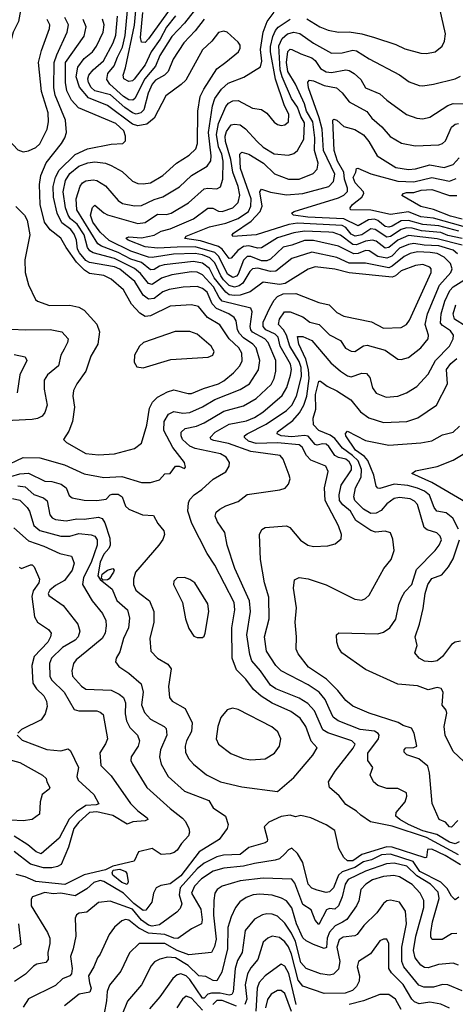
# Model space of a CAD drawing. Extents: x 1308313 to 1441400, y 959662 to 1036319.
# Tile 402 of 656: x 1362665 to 1365097, y 1016816 to 1022304. Entities that reach past the tile are written whole.
import ezdxf

# ---------------------------------------------------------------- set-up
doc = ezdxf.new("R2010")
doc.units = 0

msp = doc.modelspace()

# ---------------------------------------------------------------- linework, layer by layer
at = {"layer": '0CON10XD'}
for points in [[(1364268.7, 1022308.7), (1364340.6, 1022265), (1364386.9, 1022246.9), (1364445, 1022234), (1364505, 1022236.4), (1364575, 1022225.3), (1364645.7, 1022205.7), (1364765, 1022165.4), (1364815, 1022141.8), (1364905, 1022118.5), (1364935, 1022115.5), (1364985, 1022125.6), (1365024, 1022156), (1365036.4, 1022185), (1365041.2, 1022225), (1364997.9, 1022425)], [(1362673.5, 1022376.5), (1362658.2, 1022295), (1362627.9, 1022235), (1362616.4, 1022185), (1362611.5, 1022045), (1362595.6, 1021985), (1362572.5, 1021945), (1362518, 1021892), (1362486.4, 1021835), (1362487.3, 1021815), (1362502.7, 1021772.7), (1362544.4, 1021695), (1362655, 1021579.2), (1362685, 1021567.5)], [(1363659.9, 1022380.1), (1363585.2, 1022285), (1363515, 1022210.5), (1363446.6, 1022105), (1363422.4, 1022045), (1363363.8, 1021975), (1363307.4, 1021865), (1363297.1, 1021855), (1363275, 1021857.4), (1363245, 1021876.1), (1363168.4, 1021945), (1363151.3, 1021971.3), (1363157.6, 1022005), (1363191.9, 1022048.1), (1363210.8, 1022095), (1363238.9, 1022151.1), (1363253.7, 1022216.3), (1363267.3, 1022355)], [(1363515, 1022378.2), (1363385, 1022197.8), (1363365, 1022177.1), (1363345, 1022180), (1363339.7, 1022205), (1363352.7, 1022345)], [(1363105, 1019879.1), (1363195, 1019883.4), (1363306.7, 1019913.3), (1363345, 1019944.2), (1363375, 1020043.3), (1363390.6, 1020139.4), (1363407.1, 1020172.9), (1363435, 1020200.8), (1363489.3, 1020230.7), (1363525, 1020240.4), (1363605, 1020220), (1363625, 1020220.7), (1363690.7, 1020249.3), (1363775, 1020275.3), (1363805, 1020291.6), (1363858.2, 1020335), (1363894.3, 1020375.7), (1363906.9, 1020403.1), (1363904.2, 1020445), (1363887.6, 1020475), (1363835, 1020525.7), (1363782.7, 1020602.7), (1363713.8, 1020643.8), (1363662.5, 1020705), (1363625, 1020715.3), (1363505, 1020707.6), (1363395, 1020653.2), (1363365, 1020650.7), (1363335, 1020668), (1363289.2, 1020719.2), (1363245, 1020798.5), (1363175, 1020857.2), (1363135, 1020878.5), (1363055, 1020890.4), (1363027.8, 1020907.8), (1362982.3, 1020952.3), (1362923.8, 1021033.8), (1362895, 1021087.1), (1362835, 1021133.3), (1362803.8, 1021175), (1362778.9, 1021275), (1362775.8, 1021385), (1362782.3, 1021435), (1362813.1, 1021506.9), (1362899.3, 1021615), (1362917.6, 1021645), (1362925.9, 1021675), (1362921, 1021745), (1362863.8, 1021883.8), (1362854.8, 1021925.2), (1362857.3, 1022065), (1362871.6, 1022108.4), (1362930.5, 1022235), (1362938, 1022275), (1362916.8, 1022316.8)], [(1364105, 1018001.9), (1364195, 1018080), (1364300.5, 1018205), (1364325.6, 1018245), (1364292.1, 1018282.1), (1364262.2, 1018365), (1364230.2, 1018410.2), (1364178.6, 1018448.6), (1364075, 1018494.5), (1364013.6, 1018533.6), (1363970.5, 1018570.5), (1363927.3, 1018627.3), (1363875, 1018679.2), (1363851.3, 1018745), (1363848.8, 1018915), (1363866, 1019015), (1363862.7, 1019055), (1363754, 1019264), (1363711.7, 1019328.3), (1363626.2, 1019495), (1363604.4, 1019565), (1363608, 1019612), (1363615, 1019629.5), (1363638.5, 1019655), (1363681.5, 1019685), (1363745, 1019743.1), (1363815.3, 1019784.7), (1363834.2, 1019815), (1363836.9, 1019835), (1363818.1, 1019865), (1363785.7, 1019885), (1363645, 1019913.2), (1363615, 1019926.6), (1363574.3, 1019965), (1363565.8, 1019985), (1363566.9, 1020005), (1363589.2, 1020025), (1363651.9, 1020038.1), (1363695, 1020057.7), (1363805, 1020122.2), (1363915, 1020151.2), (1363985, 1020192.6), (1364069.4, 1020270.6), (1364086.2, 1020305), (1364095.7, 1020345), (1364094.8, 1020405), (1364052.4, 1020505), (1364032.7, 1020525), (1363965, 1020563.2), (1363954.8, 1020575), (1363950.8, 1020595), (1363963.1, 1020675), (1363955.7, 1020695.7), (1363795.5, 1020735.5), (1363778.5, 1020755), (1363746.6, 1020815), (1363685, 1020881.7), (1363655, 1020897.4), (1363625, 1020899.5), (1363515, 1020881.2), (1363456.2, 1020863.8), (1363405, 1020828.7), (1363385, 1020833.2), (1363340, 1020890), (1363306.8, 1020916.8), (1363195, 1020972.5), (1363075, 1021004.5), (1363057.3, 1021015), (1363043.3, 1021035), (1363025.8, 1021105), (1362985.2, 1021165.2), (1362948.6, 1021195), (1362934.9, 1021215), (1362920.7, 1021255), (1362907.1, 1021345), (1362921.1, 1021408.9), (1362945, 1021446.6), (1362995, 1021488.1), (1363045, 1021506.5), (1363085, 1021511.7), (1363143.9, 1021503.9), (1363175, 1021491.8), (1363237.3, 1021457.3), (1363294.3, 1021405), (1363325, 1021392.1), (1363355, 1021388.5), (1363395, 1021394.7), (1363464.4, 1021435), (1363540.5, 1021505), (1363611.3, 1021548.7), (1363647.7, 1021585), (1363657.2, 1021615), (1363659.3, 1021795), (1363673.2, 1021876.8), (1363692.5, 1021917.5), (1363765, 1022030.5), (1363815, 1022067.8), (1363887.1, 1022125), (1363896.7, 1022145), (1363895, 1022162.5), (1363885, 1022180), (1363823.8, 1022235), (1363805, 1022240.5), (1363775, 1022232.5), (1363738.5, 1022185), (1363685, 1022135.7), (1363591.9, 1021968.1), (1363567, 1021943), (1363480.8, 1021879.2), (1363416.6, 1021755), (1363375, 1021721.9), (1363325, 1021713.2), (1363295, 1021722.5), (1363155, 1021826.1), (1363049.6, 1021869.6), (1362998.7, 1021928.7), (1362980.1, 1021985), (1362989.8, 1022040.2), (1363025, 1022088.8), (1363072.2, 1022125), (1363093.4, 1022156.6), (1363131.9, 1022235), (1363136.5, 1022275), (1363127.6, 1022307.6)], [(1363695, 1022307.5), (1363645, 1022241.6), (1363581.9, 1022175), (1363522.1, 1022085), (1363493.2, 1022015), (1363472.5, 1021995), (1363422.9, 1021967.1), (1363403.8, 1021945), (1363381.5, 1021895), (1363358.4, 1021801.6), (1363340.4, 1021785), (1363315, 1021778), (1363295, 1021784.8), (1363252, 1021815), (1363172.9, 1021885), (1363085, 1021908.3), (1363065, 1021926.1), (1363048.5, 1021955), (1363045.6, 1021975), (1363051.9, 1021995), (1363075, 1022024.2), (1363132.3, 1022075), (1363186.2, 1022175), (1363202.2, 1022217.8), (1363211.9, 1022325)], [(1364445, 1019483.3), (1364369.4, 1019625), (1364366.7, 1019695), (1364386.2, 1019785), (1364374.4, 1019815), (1364289.5, 1019849.5), (1364265.2, 1019875.1), (1364242.2, 1019922.2), (1364225, 1019934), (1364105, 1019945.8), (1363985, 1019941.1), (1363943.1, 1019955), (1363919.1, 1019975), (1363920.5, 1019985), (1363934.4, 1019995), (1364040.6, 1020049.4), (1364153.6, 1020126.4), (1364183.7, 1020156.3), (1364209.8, 1020205), (1364237.6, 1020315), (1364236.9, 1020365), (1364225, 1020398.3), (1364172.1, 1020485), (1364154.7, 1020545), (1364136.9, 1020575), (1364110, 1020605), (1364114.4, 1020635), (1364143.8, 1020676.2), (1364175, 1020676.2), (1364245, 1020647.4), (1364285, 1020618.6), (1364337.1, 1020605), (1364395, 1020547.8), (1364455, 1020515.5), (1364484.2, 1020474.2), (1364515, 1020456.2), (1364535, 1020455.4), (1364585, 1020486), (1364605, 1020490.3), (1364705, 1020462), (1364775, 1020412.2), (1364795, 1020410.5), (1364835, 1020421.8), (1364905, 1020475.5), (1364944.4, 1020525), (1364946.2, 1020545), (1364928.3, 1020605), (1364941.2, 1020665), (1365008.7, 1020825), (1365072.4, 1020895), (1365080, 1020915), (1365070, 1020945), (1365035, 1020981.5), (1364995, 1021000.9), (1364956.1, 1021006.1), (1364885, 1021009.4), (1364845, 1021000.3), (1364811.2, 1020985), (1364745, 1020930.2), (1364725, 1020921.6), (1364595, 1020947.9), (1364505, 1020947.6), (1364435, 1020978.2), (1364295, 1021008.7), (1364185, 1020972.5), (1364095, 1020902.8), (1364065, 1020901.2), (1363995, 1020918.4), (1363965, 1020915.2), (1363949.4, 1020900.6), (1363911.2, 1020835), (1363889.6, 1020820.4), (1363865, 1020813.8), (1363835, 1020821.8), (1363803.1, 1020855), (1363787, 1020877), (1363755, 1020949.6), (1363727.3, 1020977.3), (1363685, 1020994.3), (1363645, 1021001.4), (1363523.3, 1020996.7), (1363405, 1020979), (1363385, 1020980.8), (1363285, 1021014.9), (1363165, 1021073.4), (1363115, 1021120.2), (1363074.3, 1021175), (1363061.2, 1021215), (1363072.3, 1021257.8), (1363085, 1021270), (1363135, 1021226.8), (1363155, 1021216.8), (1363325, 1021167.8), (1363366.3, 1021173.7), (1363435, 1021219.5), (1363485, 1021217.8), (1363511.1, 1021225), (1363606.5, 1021283.5), (1363695, 1021360.7), (1363715.9, 1021365.9), (1363765, 1021360.9), (1363786.5, 1021373.5), (1363799.5, 1021415), (1363800.4, 1021515), (1363792.9, 1021555), (1363774.9, 1021594.9), (1363764.4, 1021665), (1363775, 1021725.4), (1363815, 1021820), (1363830.2, 1021839.8), (1363855, 1021852.8), (1363885, 1021853.6), (1363965, 1021811.8), (1364015, 1021803.1), (1364045, 1021783.3), (1364085, 1021733.3), (1364105, 1021719.4), (1364125, 1021714.4), (1364145, 1021718.1), (1364165.5, 1021735), (1364168.1, 1021775), (1364140.7, 1021830.7), (1364092.4, 1021972.4), (1364064.4, 1022125), (1364064.9, 1022155), (1364078.6, 1022211.4), (1364092.2, 1022245), (1364107.1, 1022262.9), (1364175, 1022306.5)], [(1363535, 1022325.8), (1363485, 1022262.6), (1363448.6, 1022195), (1363399.7, 1022125), (1363365, 1022052.9), (1363305, 1021972), (1363295, 1021963), (1363275, 1021959.2), (1363245.5, 1021975), (1363243.5, 1021995), (1363256.4, 1022036.4), (1363306.6, 1022273.4), (1363313, 1022355)], [(1363732.1, 1021517.9), (1363734.4, 1021545), (1363719.9, 1021675), (1363741.4, 1021825), (1363754.1, 1021865), (1363792.4, 1021917.6), (1363828.8, 1021951.2), (1363916.7, 1021983.3), (1364008.7, 1022041.3), (1364017.1, 1022072.9), (1364008.7, 1022138.7), (1364024.4, 1022235), (1364046.6, 1022295), (1364085, 1022346.5)], [(1362685, 1021567.5), (1362715, 1021573.1), (1362755, 1021591.1), (1362778.4, 1021611.6), (1362817.9, 1021695), (1362825.2, 1021734.8), (1362823.2, 1021785), (1362786.7, 1021905), (1362770, 1022065), (1362786.7, 1022133.2), (1362831.6, 1022255), (1362832.8, 1022275), (1362818.2, 1022305)], [(1363395, 1019724.6), (1363445, 1019740), (1363475, 1019772.5), (1363505, 1019774.4), (1363535, 1019815.3), (1363555.8, 1019815.8), (1363585, 1019803.1), (1363590.5, 1019809.5), (1363585.5, 1019835), (1363519.6, 1019919.6), (1363470.6, 1020015), (1363471.6, 1020065), (1363495, 1020106.2), (1363525, 1020120.3), (1363575, 1020111.3), (1363615, 1020115.2), (1363685, 1020145.7), (1363755, 1020186.9), (1363895, 1020242.8), (1363947.8, 1020275), (1363998.3, 1020351.7), (1364004.8, 1020405), (1363984.3, 1020475), (1363967.4, 1020495), (1363915, 1020531.2), (1363891.7, 1020555), (1363880.9, 1020575), (1363874.3, 1020625), (1363862.9, 1020645), (1363833.2, 1020665), (1363764.1, 1020694.1), (1363739.9, 1020719.9), (1363711.5, 1020785), (1363685, 1020806.8), (1363655, 1020816.4), (1363577.1, 1020812.9), (1363498.8, 1020801.2), (1363465, 1020787.6), (1363415, 1020750.6), (1363385, 1020746.1), (1363355, 1020769.4), (1363307.7, 1020845), (1363225, 1020913.5), (1363195, 1020926.5), (1363055, 1020950.4), (1363035, 1020962.7), (1362998.6, 1021005), (1362988.5, 1021025), (1362982.4, 1021075), (1362969.7, 1021109.7), (1362950.2, 1021135), (1362901.2, 1021171.2), (1362874.8, 1021225.2), (1362853.5, 1021315), (1362852.2, 1021375), (1362864.2, 1021425.8), (1362885.3, 1021464.7), (1362975, 1021552.2), (1363044.2, 1021585), (1363175, 1021609.6), (1363240, 1021615), (1363255, 1021630), (1363255.8, 1021655), (1363245.7, 1021685), (1363202.1, 1021725), (1362993.3, 1021813.3), (1362955.2, 1021855.2), (1362928.5, 1021908.5), (1362920.5, 1021955), (1362921, 1022065), (1363025, 1022212.5), (1363036.2, 1022265), (1363019.8, 1022305)], [(1365109.3, 1020999.3), (1365085, 1021019.6), (1365005, 1021043.2), (1364922.5, 1021047.5), (1364865, 1021057.4), (1364835, 1021052.1), (1364785, 1021030.4), (1364743.1, 1020986.9), (1364715, 1020974.6), (1364665, 1020984.3), (1364615, 1021016.2), (1364595, 1021017.4), (1364555, 1021001.7), (1364529.8, 1020999.8), (1364445, 1021041.9), (1364305, 1021073), (1364255, 1021073.7), (1364185, 1021046.8), (1364135, 1021035.6), (1364065, 1020970.3), (1364045, 1020959.6), (1364015, 1020959.3), (1363955, 1020984.2), (1363935, 1020984), (1363915, 1020963.2), (1363885, 1020885.3), (1363875, 1020874.3), (1363855, 1020868), (1363825, 1020886), (1363777.5, 1020985), (1363755, 1021007.3), (1363645, 1021039), (1363544.2, 1021035.8), (1363435, 1021030.1), (1363365, 1021038.6), (1363270.5, 1021075), (1363258.8, 1021085), (1363260.9, 1021089.1), (1363275, 1021094.6), (1363345, 1021088), (1363415, 1021102.5), (1363455, 1021125.8), (1363505, 1021138), (1363635.8, 1021194.2), (1363715, 1021253.1), (1363743.9, 1021253.9), (1363775, 1021236.8), (1363794.4, 1021234.4), (1363855, 1021255.8), (1363884.4, 1021285.6), (1363894.4, 1021325.6), (1363884.5, 1021375), (1363854.9, 1021454.9), (1363844.5, 1021525), (1363814.6, 1021625), (1363812.7, 1021655), (1363818.7, 1021681.3), (1363845, 1021717.9), (1363865, 1021722.1), (1363895, 1021717.9), (1363925, 1021696.7), (1363990.7, 1021625), (1364025, 1021594.3), (1364085, 1021557.1), (1364165, 1021549.2), (1364195, 1021559.1), (1364215, 1021574.4), (1364252, 1021638), (1364255, 1021729.1), (1364234.6, 1021765), (1364216.7, 1021816.7), (1364182.8, 1021865), (1364129.3, 1021985), (1364118.3, 1022025), (1364112.2, 1022157.8), (1364130.3, 1022199.7), (1364159.2, 1022225), (1364195, 1022234.4), (1364228, 1022228), (1364305, 1022174.3), (1364405, 1022117.6), (1364465, 1022119.3), (1364525, 1022135.3), (1364545, 1022131.4), (1364615, 1022086.8), (1364785, 1021997.1), (1364838.3, 1021958.3), (1364895, 1021937.5), (1364915, 1021936.4), (1364975, 1021944.6), (1365095, 1021974.5), (1365125, 1021990)], [(1364390.2, 1021120.2), (1364255, 1021126.4), (1364195, 1021116.4), (1364105, 1021087.6), (1364015, 1021032.8), (1363995, 1021030.4), (1363945, 1021044), (1363915, 1021040.4), (1363882.7, 1021017.3), (1363845.4, 1020975), (1363835, 1020973.6), (1363794.6, 1021024.6), (1363775, 1021039.2), (1363675, 1021071.2), (1363587.1, 1021085), (1363595, 1021097.5), (1363725, 1021149.4), (1363815, 1021169.4), (1363885, 1021196.1), (1363942.3, 1021235), (1363954.5, 1021265), (1363956.8, 1021305), (1363897.1, 1021475), (1363894.6, 1021555), (1363905, 1021565.6), (1363945, 1021554.7), (1364025.4, 1021505), (1364087.9, 1021445), (1364165, 1021416.3), (1364225, 1021414.7), (1364303, 1021447), (1364325, 1021471.9), (1364331.5, 1021505), (1364310, 1021575), (1364312.6, 1021645), (1364300.7, 1021735), (1364265.8, 1021795), (1364254, 1021835), (1364204.8, 1021945), (1364162.1, 1022015), (1364154.9, 1022065), (1364162.2, 1022127.8), (1364175, 1022140.8), (1364185, 1022138.2), (1364233.5, 1022113.5), (1364295, 1022092.4), (1364315, 1022076.1), (1364345, 1022033.1), (1364375, 1022013.5), (1364405, 1022010.8), (1364485, 1022025.3), (1364505, 1022021.6), (1364531.5, 1022005), (1364570.1, 1021970.1), (1364594.8, 1021924.8), (1364675, 1021890.4), (1364714.4, 1021855), (1364825, 1021775.5), (1364882.5, 1021755), (1364915, 1021751.8), (1364955, 1021761.5), (1365054.8, 1021825.2), (1365085, 1021838.1), (1365205, 1021834.7)], [(1365135, 1021085.4), (1365055, 1021102.1), (1365015, 1021118.2), (1364907.6, 1021127.6), (1364855, 1021142.2), (1364825, 1021143.4), (1364795, 1021133.9), (1364735, 1021096.2), (1364715, 1021092.3), (1364650, 1021135), (1364625, 1021138.4), (1364575, 1021105.3), (1364537.3, 1021097.3), (1364515, 1021109.6), (1364486.3, 1021146.3), (1364465, 1021156.9), (1364215, 1021170), (1364168, 1021162), (1363985, 1021104.4), (1363855.6, 1021095.6), (1363851.9, 1021105), (1363858.5, 1021115), (1363957.9, 1021182.1), (1364006.7, 1021235), (1364017.7, 1021265), (1364005.4, 1021344.6), (1364015, 1021360), (1364065, 1021342.5), (1364155, 1021327.4), (1364245, 1021335.2), (1364390.8, 1021375), (1364417.5, 1021402.5), (1364423.8, 1021443.8), (1364360.1, 1021575), (1364352.8, 1021695), (1364336.9, 1021756.9), (1364276.3, 1021925), (1364273.5, 1021956.5), (1364282.4, 1021967.6), (1364305, 1021963.8), (1364365, 1021937.8), (1364434.3, 1021924.3), (1364465, 1021896.5), (1364505, 1021846), (1364603.5, 1021793.5), (1364630.4, 1021755), (1364686.9, 1021706.9), (1364733.3, 1021653.3), (1364796.5, 1021616.5), (1364872.1, 1021602.1), (1365005, 1021606.2), (1365025, 1021613.5), (1365041.2, 1021628.8), (1365075, 1021704.5), (1365095, 1021722.9), (1365115, 1021725.7)], [(1365116.3, 1021126.3), (1365005, 1021154.9), (1364915, 1021162.2), (1364835, 1021184.9), (1364795, 1021182.3), (1364745, 1021152.5), (1364725, 1021146.9), (1364705, 1021151.9), (1364665.1, 1021185.1), (1364645, 1021192.9), (1364611.4, 1021188.6), (1364555, 1021154.8), (1364475, 1021193.8), (1364273.6, 1021203.6), (1364194, 1021215), (1364182.5, 1021225), (1364197.5, 1021235), (1364445, 1021311.7), (1364473.7, 1021326.3), (1364495, 1021346), (1364495.6, 1021365), (1364477.4, 1021415), (1364473.9, 1021455), (1364438.2, 1021515), (1364420.5, 1021575), (1364413.8, 1021745), (1364419.2, 1021750.8), (1364435, 1021744.5), (1364475, 1021708.8), (1364535, 1021692.7), (1364585, 1021662.3), (1364614.6, 1021625), (1364660, 1021545), (1364765, 1021480), (1364835, 1021468.6), (1364875, 1021472.2), (1364955, 1021495.7), (1365035, 1021480.2), (1365085, 1021496.9), (1365118.1, 1021535)], [(1365115, 1017648.2), (1364936.2, 1017745), (1364745, 1017808.5), (1364623.5, 1017833.5), (1364569, 1017869), (1364545, 1017893.1), (1364485, 1017930), (1364447.5, 1017977.5), (1364393.9, 1018023.9), (1364389.5, 1018055), (1364425.4, 1018115), (1364527.4, 1018242.6), (1364538.5, 1018265), (1364519.1, 1018285), (1364385, 1018328.7), (1364357.8, 1018345), (1364311.3, 1018451.3), (1364273.2, 1018493.2), (1364225, 1018522.2), (1364095, 1018574.8), (1364064.6, 1018594.6), (1364009.8, 1018675), (1363960.6, 1018730.6), (1363949, 1018765), (1363932.3, 1018875), (1363953.7, 1019005), (1363948.6, 1019065), (1363866.9, 1019245), (1363823.8, 1019375), (1363810.8, 1019445), (1363769.1, 1019505), (1363756.6, 1019536.6), (1363761.5, 1019558.5), (1363782, 1019575), (1363815.5, 1019594.5), (1363885, 1019619.1), (1363935, 1019656.7), (1364116.8, 1019683.2), (1364146.6, 1019693.4), (1364166, 1019715), (1364174.2, 1019745), (1364170, 1019765), (1364135.6, 1019855), (1364119.2, 1019875), (1363955, 1019897.6), (1363831.3, 1019941.3), (1363749.2, 1019959.2), (1363733.1, 1019965), (1363727.5, 1019975), (1363757.1, 1020005), (1363835, 1020049.1), (1363931.8, 1020068.2), (1363975, 1020086.5), (1364022.7, 1020117.3), (1364131, 1020209), (1364156, 1020254), (1364177.4, 1020322.6), (1364182.2, 1020355), (1364176.5, 1020385), (1364119, 1020485), (1364108.4, 1020535), (1364091.3, 1020551.3), (1364039.6, 1020575), (1364023.7, 1020595), (1364025, 1020618.9), (1364061.5, 1020698.5), (1364085, 1020740.7), (1364105, 1020761.6), (1364135, 1020775.4), (1364207.3, 1020777.3), (1364335, 1020727.7), (1364392, 1020715), (1364435, 1020671.5), (1364475, 1020650.9), (1364629.4, 1020619.4), (1364695, 1020583.9), (1364795, 1020587.7), (1364825, 1020604.5), (1364840.8, 1020629.2), (1364962.5, 1020895), (1364962.7, 1020915), (1364955, 1020925.4), (1364915, 1020939.4), (1364875, 1020934.7), (1364795, 1020904), (1364763.5, 1020876.5), (1364745, 1020868.4), (1364505, 1020892.5), (1364425, 1020914.5), (1364315, 1020927.2), (1364275, 1020914.1), (1364147.1, 1020832.9), (1364115, 1020827.8), (1364025, 1020841.3), (1363952.2, 1020787.8), (1363895, 1020769), (1363865, 1020766.6), (1363835, 1020771.1), (1363815.2, 1020785.2), (1363750.8, 1020865), (1363725, 1020917.4), (1363685, 1020947.8), (1363635, 1020957.3), (1363471.9, 1020938.1), (1363445, 1020930.4), (1363415, 1020911.9), (1363395, 1020910.4), (1363345, 1020950.4), (1363285, 1020969.5), (1363215, 1021007.3), (1363121.9, 1021041.9), (1363101, 1021055), (1362984.8, 1021245), (1362980.5, 1021305), (1363002.9, 1021377.1), (1363015, 1021395.5), (1363034.2, 1021405.8), (1363075, 1021412.1), (1363095, 1021408.5), (1363145, 1021377.7), (1363215, 1021297.1), (1363239.5, 1021279.5), (1363306.1, 1021266.1), (1363345, 1021268.1), (1363415, 1021301.5), (1363465, 1021316.8), (1363557.4, 1021372.6), (1363624.5, 1021435), (1363711.3, 1021488.7), (1363732.1, 1021517.9)], [(1365141.4, 1021151.4), (1364975, 1021197.7), (1364905, 1021204.9), (1364835, 1021234.1), (1364735, 1021218.3), (1364625, 1021241.8), (1364512.5, 1021245), (1364510, 1021255), (1364522.5, 1021275), (1364575.7, 1021314.3), (1364586, 1021335), (1364583.6, 1021345), (1364537.2, 1021395), (1364525.7, 1021425), (1364542.2, 1021455), (1364544.3, 1021475.7), (1364552.5, 1021477.5), (1364625, 1021445.9), (1364775, 1021403.4), (1364865, 1021401.4), (1364965, 1021424.8), (1365065, 1021404), (1365100.8, 1021419.2)], [(1365135, 1021192.7), (1365070, 1021210), (1364975, 1021246.4), (1364905, 1021263.1), (1364798.8, 1021325), (1364807.1, 1021335), (1364825, 1021341), (1364865, 1021341.6), (1364906.7, 1021353.3), (1364965, 1021358.1), (1365065, 1021323.7), (1365105.2, 1021324.8)], [(1362643.3, 1021263.3), (1362691.4, 1021215), (1362706.6, 1021186.6), (1362722.2, 1021105), (1362693.3, 1020965), (1362695.7, 1020895), (1362715, 1020826.7), (1362754.2, 1020745), (1362765, 1020734.4), (1362832, 1020712), (1362945, 1020712.1), (1362995, 1020702.2), (1363025.6, 1020685), (1363095, 1020607.1), (1363110, 1020565), (1363100.4, 1020495), (1363062.2, 1020427.8), (1363033.6, 1020345), (1362983.5, 1020275), (1362965, 1020236.7), (1362960.9, 1020205), (1362970.4, 1020145), (1362960.4, 1020065), (1362939.5, 1020010.5), (1362910, 1019965), (1362926.5, 1019946.5), (1363035, 1019886.8), (1363105, 1019879.1)], [(1365135, 1021047.6), (1364995, 1021083.5), (1364835, 1021100.7), (1364775.4, 1021074.6), (1364725, 1021035.1), (1364705, 1021031.5), (1364655, 1021069.2), (1364635, 1021075.2), (1364595, 1021070.1), (1364545, 1021050.1), (1364525, 1021051.9), (1364455, 1021104.1), (1364415, 1021118.5), (1364390.2, 1021120.2)], [(1365110.2, 1017839.7), (1365075, 1017803.5), (1365065, 1017804.6), (1365041.3, 1017831.3), (1365005.7, 1017845.7), (1364967.5, 1017935), (1364952.4, 1018105), (1364943.7, 1018143.7), (1364893.4, 1018183.4), (1364826.6, 1018206.6), (1364811.7, 1018221.7), (1364810.8, 1018235), (1364820, 1018245), (1364865, 1018247.5), (1364882, 1018255), (1364866.9, 1018326.9), (1364852, 1018355), (1364805, 1018369.4), (1364777.4, 1018387.4), (1364615, 1018438.9), (1364525, 1018477.1), (1364485, 1018510), (1364441.1, 1018565), (1364377.7, 1018627.7), (1364276.8, 1018695), (1364219.9, 1018769.9), (1364207.7, 1018795), (1364210, 1018865), (1364203.5, 1018945), (1364209.5, 1019025), (1364192.9, 1019135), (1364198.3, 1019181.7), (1364225, 1019194.3), (1364275, 1019187.8), (1364375, 1019153.6), (1364535, 1019074.4), (1364575, 1019068.1), (1364595, 1019077.1), (1364615, 1019096), (1364698.1, 1019245), (1364738.9, 1019295), (1364755.6, 1019345), (1364748.7, 1019408.7), (1364734.2, 1019444.2), (1364705, 1019453.3), (1364652, 1019448), (1364625, 1019456.2), (1364542.2, 1019512.2), (1364512.2, 1019565), (1364469, 1019599), (1364450.2, 1019625), (1364448.9, 1019655), (1364460, 1019710), (1364517.6, 1019795), (1364517.5, 1019815), (1364505, 1019839.3), (1364485, 1019854.8), (1364445, 1019863.4), (1364425, 1019874.8), (1364391.6, 1019925), (1364375, 1019938.4), (1364355, 1019940.7), (1364325, 1019933.3), (1364315, 1019937), (1364275, 1019982.1), (1364255, 1019985.8), (1364185, 1019978.2), (1364124.3, 1019985), (1364102.7, 1019995), (1364105, 1020006.2), (1364189.3, 1020070.7), (1364227.3, 1020112.7), (1364251.5, 1020155), (1364267.1, 1020205), (1364280.1, 1020305), (1364278, 1020355), (1364262.3, 1020412.3), (1364223, 1020495), (1364215, 1020538.1), (1364245, 1020538.1), (1364295, 1020515.3), (1364401.1, 1020391.1), (1364455.2, 1020345.2), (1364495, 1020319.1), (1364515, 1020313.5), (1364575, 1020333.8), (1364601.7, 1020331.7), (1364619.5, 1020309.5), (1364635, 1020252), (1364655, 1020223.3), (1364710.9, 1020200.9), (1364775, 1020205.4), (1364825, 1020223.8), (1364881.1, 1020258.9), (1364945, 1020328.9), (1364985.8, 1020404.2), (1365064.2, 1020485), (1365084.7, 1020525), (1365085.8, 1020545), (1365070.4, 1020570.4), (1365025, 1020599.5), (1365013.5, 1020613.5), (1365017.6, 1020665), (1365038.8, 1020735), (1365066, 1020795), (1365085.1, 1020814.9), (1365159.1, 1020860.9)], [(1365157.1, 1020595), (1365092.5, 1020635), (1365085.2, 1020665.2), (1365100, 1020715)], [(1362619.5, 1020579.5), (1362695.3, 1020574.7), (1362835, 1020578.2), (1362901.2, 1020565), (1362935.6, 1020525), (1362932.5, 1020505), (1362913.1, 1020466.9), (1362895, 1020433.8), (1362881.1, 1020375), (1362820.5, 1020325), (1362802.3, 1020295), (1362801.1, 1020245), (1362818.8, 1020155), (1362806.4, 1020115), (1362790, 1020095), (1362765, 1020081.1), (1362735, 1020075.9), (1362513.9, 1020063.9)], [(1363355, 1020364.2), (1363509.7, 1020410.3), (1363716.8, 1020423.2), (1363743.3, 1020435), (1363751.2, 1020455), (1363734.2, 1020485), (1363655, 1020552.2), (1363615, 1020565.5), (1363533.3, 1020566.7), (1363356.7, 1020505), (1363333.8, 1020485), (1363305.9, 1020434.1), (1363304.2, 1020395), (1363319.5, 1020369.5), (1363355, 1020364.2)], [(1362635, 1020438.5), (1362696, 1020425), (1362705.7, 1020405), (1362666, 1020325), (1362651.8, 1020225)], [(1365145, 1018169.3), (1365085.3, 1018225), (1365039.2, 1018315), (1365033.8, 1018363.8), (1365048.7, 1018438.7), (1365045.5, 1018455.5), (1365022.9, 1018482.9), (1365028.2, 1018555), (1365016.8, 1018576.8), (1364995, 1018582.5), (1364945, 1018567.7), (1364885, 1018590), (1364775, 1018600), (1364595, 1018681.6), (1364462.9, 1018775), (1364444.3, 1018805), (1364435.7, 1018835), (1364434, 1018875), (1364446, 1018886), (1364665, 1018880.4), (1364695, 1018890), (1364731.1, 1018915), (1364765, 1018962), (1364782.3, 1019045), (1364797.7, 1019085), (1364814.8, 1019115.2), (1364853.4, 1019156.6), (1364880.9, 1019239.1), (1364985, 1019345.6), (1365006.9, 1019375), (1365018.9, 1019405), (1365012.7, 1019425), (1364993.7, 1019443.7), (1364939.9, 1019459.9), (1364923, 1019473), (1364885, 1019601.9), (1364869.7, 1019619.7), (1364845, 1019633.6), (1364785, 1019641), (1364755.6, 1019635), (1364714.5, 1019605.5), (1364681.9, 1019568.1), (1364655, 1019552.9), (1364625, 1019552.4), (1364585, 1019575.3), (1364536.7, 1019625), (1364530.5, 1019645), (1364539.2, 1019695), (1364571.5, 1019755), (1364573.1, 1019796.9), (1364554.1, 1019845), (1364523.6, 1019875), (1364466.2, 1019915), (1364425, 1019970.5), (1364398.6, 1019988.6), (1364335, 1020014.2), (1364304.5, 1020045), (1364303.9, 1020083.9), (1364317.5, 1020132.5), (1364315.8, 1020215), (1364335, 1020290), (1364345, 1020289.5), (1364381, 1020261), (1364435, 1020235.3), (1364514.4, 1020185), (1364568.2, 1020118.2), (1364614, 1020084), (1364695, 1020058.7), (1364825.3, 1020064.7), (1364887.5, 1020085), (1364991.9, 1020155), (1365053.5, 1020275), (1365047.3, 1020355), (1365071.4, 1020388.6), (1365105, 1020415.7)], [(1365114.2, 1019465), (1365083.2, 1019525), (1365046, 1019556), (1364994, 1019564), (1364979.5, 1019585), (1364953.5, 1019653.5), (1364925, 1019675.2), (1364885, 1019693), (1364832.5, 1019707.5), (1364755, 1019715.5), (1364675, 1019690.4), (1364663.3, 1019693.3), (1364654.7, 1019704.7), (1364641, 1019765), (1364607.7, 1019847.7), (1364589.7, 1019869.7), (1364540.3, 1019905), (1364485, 1019984.5), (1364482.9, 1019997.1), (1364495, 1020011.4), (1364595, 1019958.2), (1364725, 1019933.2), (1364905, 1019944.7), (1364965, 1019957.1), (1365025, 1019989.6), (1365084.2, 1020005), (1365120.7, 1020039.3)], [(1365154.2, 1019614.2), (1364965, 1019724), (1364853.3, 1019775), (1364875, 1019790), (1364995, 1019814.5), (1365085, 1019849.6), (1365201.2, 1019918.8)], [(1362575, 1019811.8), (1362685, 1019864.3), (1362777.5, 1019862.5), (1362915, 1019822.5), (1363025, 1019773.2), (1363135, 1019751.6), (1363235, 1019758.2), (1363345, 1019724.7), (1363395, 1019724.6)], [(1362615, 1019757.2), (1362665, 1019773.2), (1362715, 1019777), (1362805, 1019732.7), (1362845, 1019729.2), (1362896.7, 1019715), (1362924.3, 1019694.3), (1362941.9, 1019651.9), (1362958.3, 1019638.3), (1363025, 1019626.4), (1363095, 1019624.3), (1363148.2, 1019631.8), (1363170, 1019655), (1363181.2, 1019658.8), (1363215, 1019658.5), (1363238, 1019645), (1363255, 1019592.5), (1363273.8, 1019575), (1363350, 1019545), (1363411.2, 1019541.2), (1363436.7, 1019495), (1363470, 1019455), (1363473.5, 1019435), (1363463.8, 1019406.2), (1363442.5, 1019375), (1363311.8, 1019225), (1363299.6, 1019185), (1363300, 1019155), (1363313.5, 1019125), (1363335, 1019105.5), (1363389.1, 1019065), (1363413.2, 1019005), (1363413.1, 1018945), (1363390.9, 1018855), (1363397.8, 1018785), (1363434.3, 1018745), (1363492.4, 1018712.4), (1363511.4, 1018685), (1363496.4, 1018586.4), (1363502.2, 1018525), (1363516.2, 1018506.2), (1363588.1, 1018465), (1363628, 1018385), (1363625, 1018336), (1363596.8, 1018285), (1363588.5, 1018255), (1363591.3, 1018221.3), (1363607.1, 1018185), (1363634.5, 1018155), (1363708.6, 1018095), (1363786, 1018055), (1363905, 1018028.8), (1364105, 1018001.9)], [(1362655, 1019705.2), (1362695, 1019700), (1362745, 1019658.3), (1362798.6, 1019638.6), (1362818.3, 1019621.7), (1362833.5, 1019543.5), (1362846.6, 1019526.6), (1362865, 1019517.5), (1362925, 1019510), (1362985, 1019521.6), (1363025, 1019519.8), (1363105, 1019531.7), (1363125, 1019523.7), (1363140.2, 1019500.2), (1363167.4, 1019415), (1363170, 1019375), (1363162.8, 1019357.2), (1363135, 1019324.6), (1363115, 1019281.1), (1363101.2, 1019205), (1363115, 1019184.4), (1363180.5, 1019130.5), (1363207.1, 1019067.1), (1363266.2, 1019015), (1363278.4, 1018968.4), (1363273.3, 1018915), (1363245.3, 1018855), (1363225, 1018780), (1363203.1, 1018745), (1363200.6, 1018725), (1363218.9, 1018698.9), (1363275, 1018661.5), (1363342.6, 1018602.6), (1363354.2, 1018555), (1363345.3, 1018485), (1363362.2, 1018442.2), (1363395.6, 1018405.6), (1363471.2, 1018365), (1363483, 1018353), (1363486.2, 1018315), (1363451.6, 1018235), (1363444.6, 1018195), (1363453.9, 1018155), (1363494.7, 1018084.7), (1363585, 1018004.1), (1363720.9, 1017950.9), (1363745, 1017910.9), (1363813.9, 1017863.9), (1363827.9, 1017817.9), (1363822.5, 1017795), (1363778.9, 1017735), (1363666.2, 1017665), (1363565, 1017532.5), (1363505, 1017487.1), (1363452.3, 1017477.8), (1363426, 1017464), (1363411.2, 1017435), (1363403.3, 1017385), (1363369.4, 1017340.6), (1363355, 1017339.2), (1363302.5, 1017377.5), (1363245, 1017434.5), (1363135, 1017499.5), (1363115, 1017505.6), (1363079.1, 1017495), (1363040.7, 1017459.3), (1362975, 1017421), (1362895, 1017434.2), (1362851.8, 1017431.8), (1362805, 1017439), (1362737.1, 1017415), (1362728.5, 1017401.5), (1362728.8, 1017365), (1362820.9, 1017215), (1362832.5, 1017185), (1362833.6, 1017153.6), (1362821.5, 1017105), (1362824.6, 1017065), (1362810.8, 1017049.2), (1362760.8, 1017039.2), (1362741.5, 1017028.5), (1362697.3, 1016982.7), (1362636.6, 1016943.4)], [(1362625, 1019635.6), (1362665, 1019625.8), (1362706.8, 1019585), (1362719.4, 1019565), (1362743.8, 1019485), (1362777.1, 1019457.1), (1362895, 1019425.2), (1362945, 1019425.3), (1362995, 1019440.2), (1363065, 1019433.3), (1363085, 1019424.5), (1363096.9, 1019405), (1363098.1, 1019375), (1363065, 1019278.9), (1363020.5, 1019195), (1363016, 1019156), (1363070.4, 1019065), (1363127.9, 1018995), (1363146, 1018955), (1363148, 1018925), (1363141.8, 1018885), (1363125.9, 1018854.1), (1363040, 1018785), (1362980.5, 1018735), (1362966.4, 1018715), (1362955.5, 1018675), (1362960.8, 1018645), (1363009.3, 1018589.3), (1363035, 1018572.2), (1363175, 1018566.5), (1363220.6, 1018545), (1363245.4, 1018525), (1363256.5, 1018496.5), (1363253.9, 1018435), (1363261.6, 1018395), (1363279.1, 1018359.1), (1363322.9, 1018315), (1363333.8, 1018285), (1363326.9, 1018255), (1363288.2, 1018195), (1363286.2, 1018175), (1363294.7, 1018154.7), (1363375, 1018023.6), (1363505, 1017906.5), (1363573.8, 1017853.8), (1363590, 1017835), (1363608.9, 1017795), (1363612.5, 1017775), (1363607.3, 1017755), (1363568.1, 1017711.9), (1363544.2, 1017675), (1363527.4, 1017662.6), (1363505, 1017654.8), (1363455, 1017651.1), (1363405, 1017683.6), (1363327.5, 1017665), (1363305, 1017613.1), (1363185, 1017586.2), (1363144.1, 1017565.9), (1363025, 1017537.2), (1362917.4, 1017482.6), (1362755, 1017500.5), (1362696.2, 1017526.2), (1362645, 1017538.3)], [(1362632.2, 1019472.2), (1362715, 1019399.3), (1362799.9, 1019369.9), (1362888.6, 1019328.6), (1362954.6, 1019314.6), (1362969.3, 1019275), (1362958.8, 1019235), (1362915, 1019178.6), (1362865, 1019150.2), (1362832.8, 1019125), (1362824.6, 1019105), (1362827.5, 1019095), (1362908.2, 1019038.2), (1362989.6, 1018935), (1363001.5, 1018895), (1362991.3, 1018865), (1362974.1, 1018845), (1362905, 1018803.8), (1362841.8, 1018745), (1362831.1, 1018715), (1362833.2, 1018643.2), (1362845, 1018621.8), (1362913.3, 1018555), (1362968.8, 1018458.8), (1362995, 1018451.1), (1363095, 1018450.8), (1363114.6, 1018444.6), (1363130.2, 1018430.2), (1363155.6, 1018295), (1363145, 1018268), (1363112.2, 1018217.8), (1363117.7, 1018147.7), (1363175, 1018088.5), (1363284.3, 1017934.3), (1363324.6, 1017895), (1363376.9, 1017855), (1363380.8, 1017845), (1363365, 1017838.5), (1363297.4, 1017832.6), (1363265, 1017820.4), (1363185, 1017868.9), (1363095, 1017888.4), (1363055, 1017884.8), (1362995, 1017831.3), (1362968, 1017795), (1362937.7, 1017692.3), (1362896.4, 1017595), (1362876.7, 1017583.3), (1362845, 1017577), (1362797.1, 1017577.1), (1362725, 1017596.8), (1362635, 1017666.7)], [(1365119, 1017721), (1365095, 1017710.6), (1365065, 1017720.3), (1364992.8, 1017762.8), (1364915, 1017783.1), (1364835, 1017817.4), (1364787.8, 1017845), (1364765.5, 1017865), (1364766.5, 1017885), (1364816.2, 1017945), (1364826.5, 1017975), (1364824.2, 1017995), (1364775, 1018018.6), (1364715, 1018018.8), (1364664.2, 1018035), (1364640, 1018055), (1364622.3, 1018095), (1364635.7, 1018135), (1364608.6, 1018175), (1364609.1, 1018215), (1364668.5, 1018295), (1364671.3, 1018315), (1364666.5, 1018325), (1364645, 1018338.8), (1364565, 1018347.7), (1364442.5, 1018395), (1364415, 1018415.4), (1364392.9, 1018465), (1364370, 1018515), (1364337.2, 1018555), (1364275, 1018596.7), (1364125, 1018673.9), (1364095.4, 1018705), (1364042.9, 1018785), (1364030.8, 1018865), (1364058.2, 1018965), (1364056.7, 1019085), (1364032.5, 1019165), (1364008.8, 1019295), (1364004.4, 1019435), (1364017.2, 1019462.8), (1364035, 1019474.4), (1364155, 1019482.2), (1364173.7, 1019473.7), (1364233.4, 1019403.4), (1364273.8, 1019375), (1364305, 1019367.1), (1364385, 1019371.4), (1364426.9, 1019383.1), (1364459.4, 1019410.6), (1364460.8, 1019435), (1364445, 1019483.3)], [(1365125, 1018840), (1365095, 1018834.5), (1365075, 1018821.2), (1365025, 1018754.6), (1364995, 1018730), (1364965, 1018724.4), (1364925, 1018728.9), (1364895.8, 1018745), (1364870, 1018775), (1364882.9, 1018815), (1364872.5, 1018865), (1364897.3, 1018935), (1364918.1, 1019021.9), (1364927.8, 1019105), (1364943, 1019155), (1364965, 1019188.4), (1365020.8, 1019209.2), (1365058.7, 1019255), (1365085, 1019298.9), (1365120.4, 1019405)], [(1362663.1, 1019253.1), (1362675, 1019245.6), (1362725, 1019265.6), (1362735, 1019265.6), (1362746.7, 1019255), (1362776.2, 1019185), (1362771.3, 1019165), (1362740.2, 1019119.8), (1362732, 1019088), (1362747.1, 1018975), (1362765.4, 1018945.4), (1362825.8, 1018905.8), (1362840, 1018885), (1362837.1, 1018865), (1362821.3, 1018835), (1362746.6, 1018755), (1362733.8, 1018705), (1362739.1, 1018605), (1362759.6, 1018575), (1362799.6, 1018535), (1362814.7, 1018505), (1362817.9, 1018475), (1362806.8, 1018435), (1362785, 1018401.5), (1362675, 1018347.9), (1362655, 1018327.5)], [(1363130.7, 1019180.7), (1363122, 1019192), (1363125.8, 1019214.2), (1363155, 1019236.2), (1363185.6, 1019245.6), (1363192, 1019235), (1363189.2, 1019225), (1363165, 1019186.7), (1363155, 1019181.2), (1363130.7, 1019180.7)], [(1363685, 1018860), (1363695, 1018867.5), (1363700, 1018885), (1363721.1, 1019005), (1363715, 1019048.8), (1363642, 1019165), (1363615, 1019184.3), (1363585, 1019194.3), (1363545, 1019192.5), (1363525.8, 1019175), (1363522.9, 1019155), (1363574.3, 1019055), (1363591.4, 1018965), (1363609.7, 1018909.7), (1363637.7, 1018867.7), (1363655, 1018860), (1363685, 1018860)], [(1363955, 1018177.8), (1364035, 1018183.5), (1364087.5, 1018215), (1364115.4, 1018254.6), (1364122.9, 1018295), (1364105.6, 1018335), (1364072.6, 1018362.6), (1363885, 1018458.5), (1363853.3, 1018466.7), (1363822.6, 1018457.4), (1363788.1, 1018415), (1363770.9, 1018365), (1363762.2, 1018295), (1363775.4, 1018265.4), (1363844.6, 1018214.6), (1363913.3, 1018185), (1363955, 1018177.8)], [(1362651.9, 1018315), (1362678.3, 1018288.3), (1362816.4, 1018236.4), (1362895, 1018228.5), (1362935, 1018240.5), (1362948.9, 1018228.9), (1362992.7, 1018135), (1362983.8, 1018086.2), (1362991.2, 1018065), (1363079.2, 1017985), (1363106.4, 1017933.6), (1363092.8, 1017927.2), (1363035, 1017923.8), (1362982.2, 1017887.8), (1362941.6, 1017848.4), (1362885, 1017742.5), (1362785, 1017654.5), (1362756.7, 1017665), (1362711.2, 1017705), (1362635, 1017753.7)], [(1362555, 1018193.9), (1362665, 1018162.9), (1362792.8, 1018092.8), (1362812, 1018075), (1362815.8, 1018055), (1362833.1, 1018025), (1362830, 1018015), (1362791.2, 1017985), (1362779.2, 1017945), (1362775.7, 1017875), (1362735, 1017845.6), (1362685, 1017838.1), (1362615, 1017841.3)], [(1365125, 1017593.9), (1365040.5, 1017645), (1364965, 1017680.5), (1364940.9, 1017679.1), (1364935.8, 1017634.2), (1364928.3, 1017631.7), (1364745, 1017691), (1364715, 1017693.9), (1364575, 1017650.4), (1364525, 1017615.5), (1364494.8, 1017614.8), (1364475, 1017634.4), (1364446.7, 1017685), (1364425, 1017784.3), (1364376.2, 1017816.2), (1364289.5, 1017855), (1364235, 1017868.8), (1364205, 1017861.4), (1364175, 1017870.4), (1364125, 1017863.4), (1364055, 1017831.1), (1364030.4, 1017805), (1364048.9, 1017735), (1364046.3, 1017723.7), (1364035.8, 1017715), (1363945, 1017690.4), (1363895, 1017649.9), (1363803.5, 1017646.5), (1363765, 1017638.1), (1363695, 1017601.7), (1363655, 1017570.7), (1363560.4, 1017465), (1363554.9, 1017425), (1363569.7, 1017375), (1363560.8, 1017349.2), (1363541.7, 1017328.3), (1363445, 1017257.8), (1363405, 1017251.9), (1363385, 1017255.9), (1363345, 1017284.1), (1363295, 1017345.3), (1363169.8, 1017389.8), (1363105, 1017383.3), (1363040.7, 1017329.3), (1362997, 1017323), (1362982, 1017315), (1362974.4, 1017295), (1362978.5, 1017195), (1362964.5, 1017125), (1362948.7, 1017081.3), (1362958.4, 1017015), (1362954.5, 1016985), (1362945, 1016973.8), (1362905, 1016956.9), (1362865, 1016919.6), (1362715, 1016846.8), (1362685, 1016798.8)], [(1365116.9, 1017413.1), (1365095, 1017398.6), (1365075, 1017417.9), (1365050.3, 1017460.3), (1365015.9, 1017495.9), (1364897.9, 1017555), (1364861, 1017611), (1364735, 1017652.3), (1364685, 1017648.2), (1364628.4, 1017621.6), (1364585, 1017610.4), (1364535, 1017578.6), (1364465.4, 1017554.6), (1364444.6, 1017535), (1364416, 1017464), (1364395, 1017441.8), (1364375, 1017439.4), (1364325, 1017451), (1364295, 1017462.8), (1364274.6, 1017485), (1364245, 1017605.6), (1364215.9, 1017655.9), (1364185, 1017685.5), (1364165, 1017676.7), (1364145.7, 1017654.3), (1364115, 1017626.8), (1364091.7, 1017618.3), (1363975, 1017601.4), (1363915, 1017585.7), (1363805.5, 1017574.5), (1363745, 1017556.9), (1363679.5, 1017515), (1363641.1, 1017475), (1363624.8, 1017435), (1363676.4, 1017346.4), (1363683.3, 1017286.7), (1363680, 1017265), (1363625, 1017235.4), (1363547.8, 1017182.2), (1363525, 1017183.8), (1363475, 1017205.1), (1363385, 1017212.7), (1363330.9, 1017240.9), (1363275, 1017285.3), (1363255, 1017288), (1363235, 1017280.9), (1363194.4, 1017245), (1363164.7, 1017205.3), (1363115, 1017095.8), (1363098.8, 1017075), (1363078.2, 1017025), (1363048.4, 1016975), (1363055, 1016935.5), (1363063.3, 1016905), (1363056.7, 1016883.2), (1362997.6, 1016872.4), (1362915, 1016807.6)], [(1365105, 1017210.3), (1365075, 1017207.8), (1365023.5, 1017176.5), (1364967.5, 1017177.5), (1364959.1, 1017189.1), (1364959.2, 1017215), (1364969.6, 1017275), (1365005.9, 1017405), (1365001, 1017441), (1364959, 1017485), (1364881.5, 1017531.5), (1364825.7, 1017585), (1364755, 1017602.6), (1364711.9, 1017598.1), (1364595, 1017557.8), (1364499.5, 1017510.5), (1364481.9, 1017485), (1364464.8, 1017415), (1364444.8, 1017365), (1364425, 1017345.3), (1364395, 1017349.1), (1364377.1, 1017342.9), (1364335, 1017260), (1364315, 1017284.4), (1364291.9, 1017341.9), (1364245, 1017371.4), (1364201.7, 1017491.7), (1364185, 1017513.1), (1364025, 1017519.6), (1363895, 1017503.4), (1363795, 1017474.1), (1363768.2, 1017455), (1363754.7, 1017435.3), (1363748.1, 1017395), (1363747.4, 1017312.6), (1363760.9, 1017179.1), (1363752.6, 1017137.4), (1363735, 1017104.6), (1363608.5, 1017091.5), (1363545, 1017114.9), (1363475, 1017154.8), (1363332.5, 1017155), (1363277.3, 1017102.7), (1363230.1, 1016999.9), (1363167.1, 1016922.9), (1363153.3, 1016886.8), (1363150.2, 1016835), (1363136.5, 1016765)], [(1363265, 1017484.2), (1363235, 1017495.2), (1363185.4, 1017535), (1363181.7, 1017548.3), (1363187.5, 1017562.5), (1363225, 1017569.4), (1363256.4, 1017556.4), (1363264, 1017544), (1363271.1, 1017498.9), (1363265, 1017484.2)], [(1365115, 1017034.1), (1365085, 1017044.2), (1365002.6, 1017037.4), (1364945, 1017018.5), (1364925, 1017020.4), (1364905, 1017032.9), (1364871.7, 1017075), (1364863, 1017115), (1364876.6, 1017195), (1364920.2, 1017355), (1364921.4, 1017395), (1364899.7, 1017435), (1364855, 1017484.1), (1364785, 1017526.4), (1364752.8, 1017532.8), (1364695, 1017527.3), (1364635, 1017508.7), (1364597.3, 1017485), (1364569.4, 1017455), (1364557.8, 1017392.2), (1364545.9, 1017365), (1364491.5, 1017288.5), (1364467, 1017273), (1364426.1, 1017253.9), (1364395, 1017217.1), (1364382.1, 1017185), (1364377.3, 1017132.8), (1364365, 1017127.3), (1364305, 1017148.2), (1364265, 1017169.2), (1364245, 1017186.9), (1364210.5, 1017265), (1364184, 1017354), (1364155, 1017392), (1364127.2, 1017407.2), (1364075, 1017423.2), (1364005, 1017430.2), (1363968.8, 1017425), (1363929.7, 1017410.3), (1363893, 1017387), (1363869.3, 1017355), (1363846.4, 1017303.6), (1363827.1, 1017242.9), (1363824.8, 1017125), (1363792.9, 1016995), (1363765, 1016947.3), (1363745, 1016948.9), (1363705, 1016970.6), (1363665, 1016974.7), (1363605, 1017031.4), (1363535, 1017074.2), (1363491, 1017079), (1363446.8, 1017066.8), (1363418.4, 1017051.6), (1363399.9, 1017030.1), (1363345.4, 1016925), (1363267, 1016833), (1363234.7, 1016755)], [(1365135, 1016891.3), (1365055, 1016923.6), (1365025, 1016925.3), (1364975, 1016910.2), (1364921.1, 1016911.1), (1364892.4, 1016922.4), (1364809.2, 1017025), (1364797.3, 1017055), (1364798.5, 1017135), (1364823.5, 1017265), (1364819.2, 1017335), (1364785.8, 1017385), (1364734.4, 1017395.6), (1364715, 1017392.9), (1364695, 1017377.5), (1364658.2, 1017325), (1364586, 1017254), (1364549.6, 1017205), (1364535, 1017197.4), (1364469.9, 1017190.1), (1364447.5, 1017175), (1364434.8, 1017135), (1364452.7, 1017055), (1364445, 1017011.1), (1364416.8, 1016983.2), (1364395, 1016977.5), (1364344, 1016985), (1364264.5, 1017015), (1364235, 1017048.2), (1364205, 1017165.3), (1364183, 1017213), (1364145, 1017268.4), (1364105, 1017306.3), (1364075, 1017317.5), (1364045, 1017320.3), (1364020.8, 1017315), (1363975, 1017290.8), (1363923.6, 1017226.4), (1363906.2, 1017105), (1363880.8, 1017059.2), (1363867.8, 1017015), (1363856.5, 1016885), (1363849.7, 1016870.3), (1363835, 1016867.2), (1363785, 1016877.9), (1363735, 1016878.5), (1363715, 1016871.2), (1363695, 1016849.3), (1363685, 1016849.7), (1363615, 1016954.4), (1363595, 1016973.4), (1363565, 1016984.7), (1363545, 1016980.4), (1363520.4, 1016959.6), (1363447.5, 1016857.5), (1363390.3, 1016789.7)], [(1362659.2, 1017265), (1362670.6, 1017149.4), (1362629.5, 1017125)], [(1365065, 1016794.1), (1365015.6, 1016815.6), (1364955, 1016828.1), (1364895, 1016819), (1364868.5, 1016828.5), (1364853.7, 1016843.7), (1364805, 1016926.3), (1364740.2, 1016990.2), (1364724.7, 1017014.7), (1364725.3, 1017155), (1364715, 1017178.6), (1364695, 1017178.9), (1364675, 1017168.9), (1364623.3, 1017096.7), (1364556.4, 1017053.6), (1364548.9, 1017025), (1364561.2, 1016975), (1364559.4, 1016945), (1364545.8, 1016915), (1364522.4, 1016892.4), (1364482.5, 1016877.5), (1364365, 1016876.3), (1364245, 1016916.7), (1364220.4, 1016950.4), (1364182.5, 1017095), (1364165, 1017136.4), (1364145, 1017164.2), (1364115, 1017188.1), (1364075, 1017194.6), (1364050.6, 1017185), (1364025, 1017162.2), (1363995, 1017065.6), (1363955, 1017019.6), (1363936, 1016985), (1363923.9, 1016925), (1363932.8, 1016845), (1363922.7, 1016815)], [(1364208.6, 1016815), (1364167.3, 1016987.3), (1364145, 1017027.5), (1364125, 1017039.2), (1364035, 1016974.1), (1364002.2, 1016937.8), (1363990, 1016905), (1363982.9, 1016777.1)], [(1364181.9, 1016775), (1364145, 1016876.6), (1364125, 1016892.7), (1364105, 1016893.3), (1364068.8, 1016871.2), (1364048, 1016842), (1364036.9, 1016795)], [(1363685, 1016783.2), (1363625, 1016849), (1363595, 1016860), (1363573.2, 1016845), (1363542, 1016795)], [(1363874.9, 1016805.1), (1363795, 1016837.3), (1363765, 1016837), (1363742.7, 1016815)], [(1364795, 1016787.3), (1364763.3, 1016845), (1364725, 1016870), (1364675, 1016870.9), (1364585, 1016835.5), (1364505, 1016813.8)]]:
    msp.add_lwpolyline(points, dxfattribs=at)

doc.saveas('drawing.dxf')
